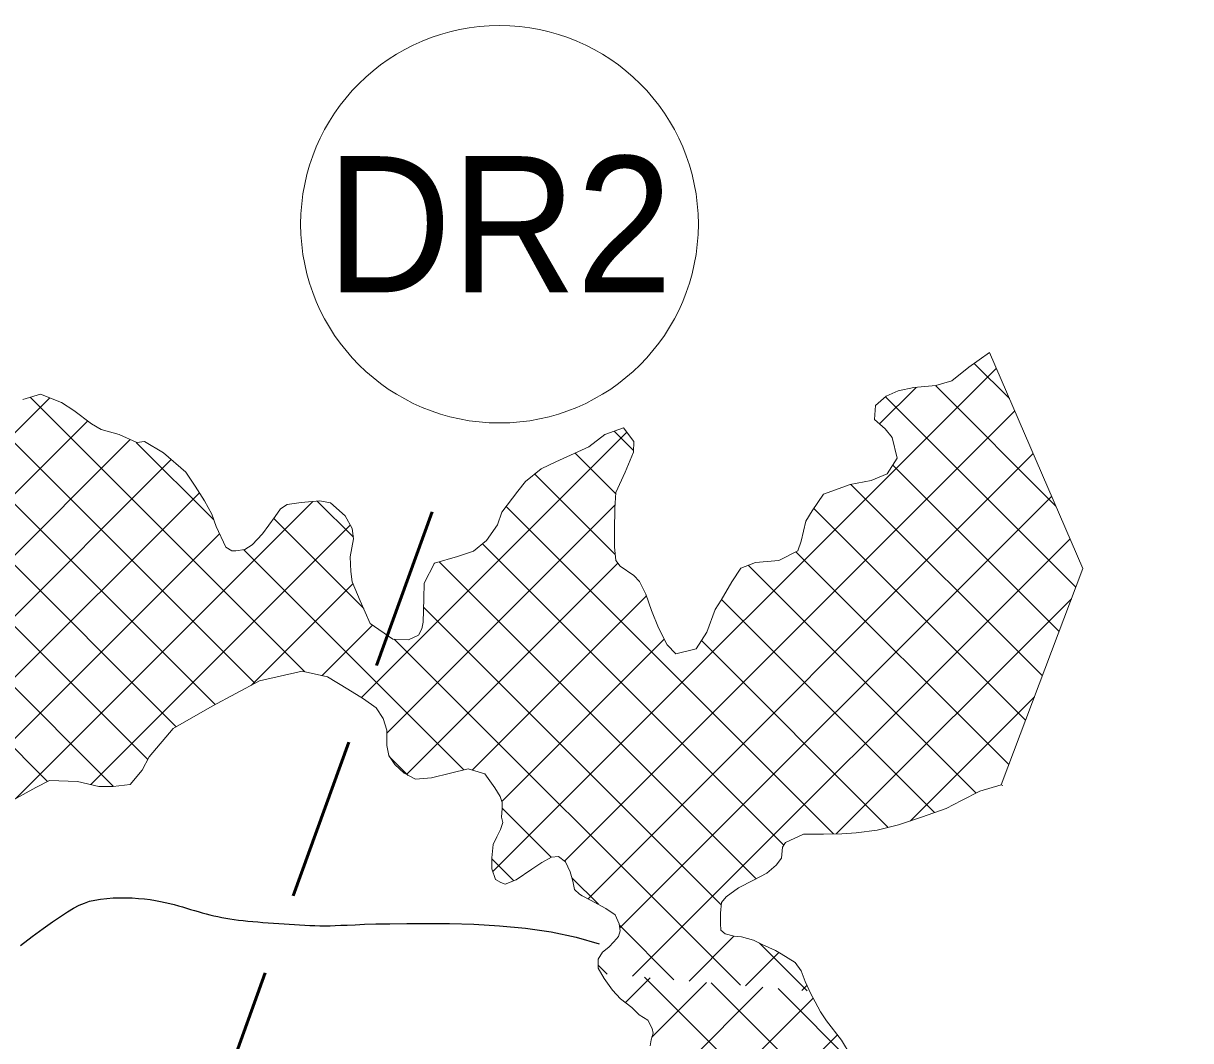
# Model space of a CAD drawing. Extents: x -1643653 to 4543381, y 1624270 to 13878484.
# Drawn here: x 713583 to 717870, y 8960215 to 8963952 of the extents above; entities that cross this region are included whole.
import ezdxf
from ezdxf.enums import TextEntityAlignment as Align

# ---------------------------------------------------------------- set-up
doc = ezdxf.new("R2010")
doc.units = 0
doc.header["$LTSCALE"] = 200
doc.linetypes.add('MEDIUM_DASHED', pattern=[4.5, 3, -1.5])
for name, color, linetype, lineweight in [('1', 7, 'Continuous', 13), ('24', 7, 'Continuous', 25), ('26', 7, 'Continuous', 106), ('27', 7, 'Continuous', 53), ('29', 7, 'Continuous', 13), ('45', 7, 'Continuous', 13)]:
    doc.layers.add(name, color=color, linetype=linetype, lineweight=lineweight)

msp = doc.modelspace()

# ---------------------------------------------------------------- linework, layer by layer
at = {"layer": '1', "lineweight": 25}
msp.add_spline([(814781, 9009175.5), (814787.2, 9009173.4), (814796.9, 9009173.4), (814799.4, 9009172.4), (814805.1, 9009174.5), (814805.6, 9009176.5), (814811.7, 9009179.5), (814811.7, 9009179.5), (814801.5, 9009181), (814790.7, 9009181.5), (814784.1, 9009183.1), (814777.4, 9009185.1), (814778.4, 9009175.5)], degree=3, dxfattribs=at)
at = {"layer": '24'}
for points in [[(713767.8, 8960701.6), (713788.2, 8960712.2), (713807.5, 8960720.4), (713826.5, 8960726.6), (713846.2, 8960731.3), (713867.2, 8960734.9), (713889.5, 8960737.5), (713912.7, 8960739.1), (713936.3, 8960739.8), (713960.1, 8960739.8), (713983.6, 8960739), (714006.5, 8960737.5), (714028.5, 8960735.5), (714049.1, 8960732.9), (714068.6, 8960729.9), (714087, 8960726.5), (714104.5, 8960722.7), (714121.2, 8960718.7), (714137.2, 8960714.5), (714152.6, 8960710.2), (714167.7, 8960705.8), (714182.5, 8960701.4), (714197.1, 8960697.1), (714211.5, 8960692.8), (714225.7, 8960688.6), (714240, 8960684.5), (714254.2, 8960680.7), (714268.4, 8960677), (714282.7, 8960673.5), (714297.2, 8960670.3), (714311.9, 8960667.4), (714326.8, 8960664.7), (714342.1, 8960662.2), (714357.7, 8960659.8), (714373.9, 8960657.7), (714390.6, 8960655.8), (714407.8, 8960653.9), (714425.8, 8960652.2), (714444.2, 8960650.7), (714463.1, 8960649.2)], [(713572.4, 8960564.6), (713616.3, 8960597.2), (713656, 8960626.3), (713690.3, 8960650.9), (713719.8, 8960671.4), (713745.3, 8960688.2), (713767.8, 8960701.6)], [(714463.1, 8960649.2), (714482.3, 8960647.8), (714501.8, 8960646.4), (714521.3, 8960645.2), (714540.8, 8960643.9), (714560.1, 8960642.7), (714579.2, 8960641.4), (714598, 8960640.3), (714616.7, 8960639.2), (714635.3, 8960638.3), (714653.8, 8960637.6), (714672.3, 8960637.1), (714690.9, 8960636.9), (714709.5, 8960637.1), (714728.5, 8960637.7), (714749.1, 8960638.5), (714772.9, 8960639.6), (714801.3, 8960640.8), (714835.9, 8960642.1), (714878.1, 8960643.3), (714929.4, 8960644.4), (714991.4, 8960645.3), (715064.8, 8960645.7), (715147.8, 8960645), (715237.6, 8960642.3), (715331.6, 8960636.8), (715427.3, 8960627.7), (715521.9, 8960614.1), (715612.9, 8960595.2), (715697.6, 8960570.2)]]:
    msp.add_lwpolyline(points, dxfattribs=at)
at = {"layer": '26'}
for points in [[(676174.9, 8960921), (676589.7, 8959851), (677298.5, 8959085), (677905.7, 8958370.4), (678108.1, 8958127.9), (678628.8, 8957871.5), (679175.3, 8957678.5), (679634.1, 8957740.2), (680271.7, 8957890.1), (680680.6, 8958130.1), (682556.7, 8958821.8), (683435.7, 8958881.7), (684580.7, 8958673.6), (685598.3, 8958453.2), (686374.5, 8958348.3), (687212.1, 8957836.1), (687682.2, 8957630.7), (688306.1, 8957615.5), (689591.9, 8957533.9), (690585.7, 8957606.1), (691389.1, 8957793.5), (691759.3, 8957957.3), (692919.9, 8958245), (693572, 8958700.2), (694136.4, 8959422.7), (694705.3, 8960908.2), (694927.7, 8961937.4), (695327.4, 8962800.5), (695494.2, 8963028.7), (696954.2, 8966672.4), (698159, 8968028.2), (699003.1, 8968647.8), (699373.7, 8968875.2), (699705.8, 8969051.9), (700930.8, 8969479.2), (701631.8, 8969565.3), (702395, 8969409.6), (703157, 8969037.7), (703804.2, 8968640.8), (704732, 8968306.3), (704974.2, 8968343.5), (705432.6, 8968328.9), (706400.3, 8968312.2), (707482.9, 8968320.5), (708005.4, 8968381.9), (708718.3, 8968340.8), (709660.3, 8968260.6), (710627.7, 8968180.3), (711187.5, 8968089), (711873, 8967704.7), (712851.5, 8967319.2), (713361.3, 8967393.4), (714238.5, 8967122.7), (715674, 8966506.4), (716373.4, 8966312.8), (717313.4, 8965902), (718673.1, 8965375), (719658.3, 8965140.1)], [(691088.7, 8957705.7), (691389.1, 8957793.5), (691759.3, 8957957.3), (692919.9, 8958245), (693572, 8958700.2), (694136.4, 8959422.7), (694705.3, 8960908.2), (694927.7, 8961937.4), (695327.4, 8962800.5), (695494.2, 8963028.7), (696954.2, 8966672.4), (698159, 8968028.2), (699003.1, 8968647.8), (699373.7, 8968875.2), (699705.8, 8969051.9), (700930.8, 8969479.2), (701631.8, 8969565.3), (702395, 8969409.6), (703157, 8969037.7), (703804.2, 8968640.8), (704732, 8968306.3), (704974.2, 8968343.5), (705432.6, 8968328.9), (706400.3, 8968312.2), (707482.9, 8968320.5), (708005.4, 8968381.9), (708718.3, 8968340.8), (709660.3, 8968260.6), (710627.7, 8968180.3), (711187.5, 8968089), (711873, 8967704.7), (712851.5, 8967319.2), (713361.3, 8967393.4), (714238.5, 8967122.7), (715674, 8966506.4), (716373.4, 8966312.8), (717313.4, 8965902), (718673.1, 8965375), (719658.3, 8965140.1)]]:
    msp.add_spline(points, degree=3, dxfattribs=at)
at = {"layer": '27', "linetype": 'MEDIUM_DASHED'}
msp.add_line((712735.4, 8955669.2), (715120.4, 8962255), dxfattribs=at)
at = {"layer": '29'}
for p, q in [((714433.7, 8961527.9), (713018.2, 8962943.4)), ((714288, 8961449.1), (712892, 8962845.1)), ((714144.6, 8961368), (712730.3, 8962782.2)), ((714040.2, 8961247.9), (712553.7, 8962734.3)), ((715307.1, 8960835.6), (717156.4, 8962684.8)), ((717204.4, 8962573.8), (717075.4, 8962702.7)), ((713672.2, 8961166.8), (712190.5, 8962648.5)), ((713914.7, 8961148.9), (712394.4, 8962669.1)), ((716727.3, 8962480.2), (716861.4, 8962614.3)), ((717375.3, 8962178.3), (716932.5, 8962621.2)), ((712060.8, 8960956.8), (713680.2, 8962576.2)), ((714616.8, 8961569.2), (713608, 8962578.1)), ((717448.4, 8961880.8), (716749.4, 8962579.8)), ((715570.7, 8960874.6), (717224.2, 8962528.1)), ((712060.8, 8960732.3), (713819.4, 8962490.9)), ((712060.8, 8960507.8), (713976, 8962423)), ((714824.7, 8961475.6), (715799.6, 8962450.5)), ((715824.5, 8962382.2), (715752.8, 8962453.9)), ((714283, 8962127.6), (713998.1, 8962412.5)), ((712060.8, 8960283.3), (714126.5, 8962349.1)), ((715759.1, 8962223), (715609.2, 8962373)), ((715656.9, 8960736.3), (717291.9, 8962371.3)), ((715756.8, 8962000.8), (715461.5, 8962296.1)), ((717386.9, 8961717.8), (716775.7, 8962328.9)), ((717325.4, 8961554.7), (716622.3, 8962257.8)), ((712339, 8960337), (714229.8, 8962227.8)), ((715773.7, 8960628.6), (717359.7, 8962214.6)), ((713554, 8961103), (714646.8, 8962195.8)), ((714795.2, 8962064.3), (714662.3, 8962197.2)), ((714918, 8961344.5), (715756.5, 8962183)), ((716559, 8960974.2), (715356.1, 8962177)), ((717263.9, 8961391.7), (716485.7, 8962170)), ((714833.4, 8961801.7), (714502.7, 8962132.4)), ((712519.7, 8960293.2), (714303.6, 8962077.1)), ((713830.7, 8961155.2), (714783.8, 8962108.3)), ((716376, 8960932.6), (715269.2, 8962039.5)), ((715820.7, 8960451.1), (717427.4, 8962057.8)), ((715201, 8961209.6), (714392.5, 8962018.1)), ((717202.4, 8961228.7), (716420.5, 8962010.6)), ((714990.5, 8961192.4), (715766.8, 8961968.7)), ((715092.6, 8961968.1), (715092.9, 8961968.4)), ((716275, 8960809.1), (715110.6, 8961973.5)), ((717082.5, 8961124.2), (716245.8, 8961960.8)), ((714421.1, 8961521.1), (714794, 8961894)), ((715231.5, 8961209), (715871.6, 8961849.1)), ((716929.4, 8961052.8), (716147.2, 8961834.9)), ((716568.6, 8960974.5), (717432.3, 8961838.2)), ((716146.5, 8960713.1), (715053, 8961806.6)), ((714680, 8961555.5), (714865.8, 8961741.3)), ((716217, 8960418.1), (714945.1, 8961690)), ((715340.3, 8961093.2), (715937, 8961690)), ((716759.6, 8960998), (716073.4, 8961684.2)), ((716840.6, 8961022), (717296.4, 8961477.8)), ((714997.1, 8961188.9), (714927, 8961259.1)), ((717174.6, 8961155), (717179.8, 8961152.6)), ((715522.1, 8960888.5), (715341.7, 8961068.9)), ((715384.1, 8960802), (715303.2, 8960882.8)), ((715695, 8960715.6), (715598.1, 8960812.5)), ((715972.1, 8960438.5), (715772.1, 8960638.5)), ((716028, 8960433.8), (716193, 8960598.9)), ((716235.2, 8960416.6), (716357.2, 8960538.6)), ((716461.9, 8960397.7), (716286.7, 8960572.9)), ((715727.2, 8960458.9), (715693.7, 8960492.4)), ((718674.6, 8957637.6), (715864.8, 8960447.5)), ((715745, 8959856.8), (716299.4, 8960411.2)), ((715794.1, 8960354.9), (715884.9, 8960445.8)), ((715891.5, 8960227.8), (716092.2, 8960428.5)), ((717798.4, 8958738.3), (716109.7, 8960427.1)), ((716646, 8960115.2), (716354.6, 8960406.7)), ((716442.5, 8960399.3), (716461.1, 8960418)), ((715768.6, 8959656), (716483.8, 8960371.1)), ((715847.3, 8959510.1), (716573, 8960235.8))]:
    msp.add_line(p, q, dxfattribs=at)
for points in [[(716934.5, 8962621.3), (716992.7, 8962639), (717055.1, 8962688.3), (717131.5, 8962742.4)], [(717131.5, 8962742.4), (717474.3, 8961949.4), (717174.6, 8961155)], [(713581.1, 8962570.3), (713646.7, 8962589.4), (713722.9, 8962559.6), (713769.4, 8962529.1), (713833.1, 8962480.4), (713868.8, 8962459.7), (713935.7, 8962442.1), (714000, 8962411.6), (714028.4, 8962415.4), (714098.2, 8962373.8), (714179.8, 8962302.6), (714214.2, 8962251.9), (714248.9, 8962198.4), (714275.8, 8962149.2), (714291, 8962103.6), (714326.9, 8962028), (714348.9, 8962014.3), (714363.2, 8962014.3), (714396.5, 8962018.6), (714424.2, 8962036.1), (714462.1, 8962076.1), (714508.2, 8962139.9), (714527.2, 8962167.9), (714552.5, 8962184.5), (714604, 8962191.6), (714672.5, 8962198.2), (714711.4, 8962190.5), (714764.8, 8962142.3), (714790.6, 8962096.2), (714796.2, 8962057.8), (714784, 8961992.3), (714785.5, 8961937.8), (714791.4, 8961900.2), (714820.6, 8961831), (714857.2, 8961747.2), (714940.7, 8961690.2), (714997.9, 8961687.1), (715034.6, 8961704.7), (715046.2, 8961727.3), (715052.1, 8961752.7), (715053.5, 8961839.1), (715055.1, 8961895.8), (715092.8, 8961968.3), (715177.6, 8961993), (715236.6, 8962013.3), (715284.7, 8962051.9), (715324.1, 8962110), (715340.3, 8962156), (715398.9, 8962233.9), (715427.9, 8962269.4), (715485.3, 8962314.9), (715538.6, 8962341.4), (715660.4, 8962395.8), (715718.7, 8962441.6), (715787.8, 8962466.5), (715824.8, 8962416.4), (715824.4, 8962376.9), (715793.4, 8962302.8), (715759.5, 8962228.9), (715755.7, 8962170.2), (715754.2, 8962089.7), (715753.7, 8962028.4), (715759.3, 8961978.9), (715774.7, 8961957.8), (715825.4, 8961923.2), (715846.5, 8961901.4), (715869.5, 8961855.2), (715889.8, 8961795.2), (715915.6, 8961730.9), (715947.8, 8961669.4), (715979.5, 8961635.8), (716054.3, 8961654.2), (716093.2, 8961715.2), (716124.3, 8961798.6), (716146.2, 8961833.2), (716184.6, 8961900), (716218.7, 8961950.2), (716271.5, 8961970.9), (716357.8, 8961978.3), (716427.7, 8962014.3), (716439.7, 8962049.8), (716456.3, 8962122.9), (716479.5, 8962160.8), (716521.8, 8962222.9), (716619.7, 8962257.3), (716696.8, 8962272.6), (716755.4, 8962296.8), (716791.7, 8962354.2), (716773.7, 8962429.9), (716748.1, 8962462.1), (716708.9, 8962496.3), (716712.1, 8962548.4), (716752, 8962582), (716795.4, 8962602), (716853.9, 8962613.6), (716934.5, 8962621.3)], [(713547.1, 8961099.2), (713629.5, 8961144.9), (713679.3, 8961170.5), (713782, 8961166.8), (713860.5, 8961148.1), (713913.3, 8961148.7), (713976, 8961155.8), (714019.8, 8961208.5), (714045.2, 8961257.7), (714134, 8961361.9), (714276.4, 8961442.9), (714450.7, 8961537), (714606.8, 8961571.5), (714700.8, 8961551), (714775.5, 8961505.4), (714833, 8961470.6), (714878.7, 8961437.8), (714904.3, 8961398.6), (714918.1, 8961354.8), (714917.7, 8961299.3), (714925.1, 8961261.9), (714947.3, 8961229.1), (714982.1, 8961196.8), (715023, 8961175.5), (715082.4, 8961179.7), (715152.2, 8961196.8), (715216.7, 8961213.7), (715277.7, 8961194.4), (715314.5, 8961143.2), (715334.6, 8961112.1), (715341.4, 8961089.3), (715341.7, 8961067.8), (715338.7, 8961036.1), (715343.8, 8961016.7), (715335, 8960991), (715321.6, 8960963.7), (715308.6, 8960934.9), (715303.2, 8960886), (715303.2, 8960846.4), (715317.5, 8960806.8), (715336.5, 8960795.8), (715353.1, 8960789.2), (715393, 8960805.6), (715450.8, 8960844.4), (715487.9, 8960868.7), (715522.7, 8960888.8), (715548.8, 8960891.5), (715574.6, 8960871.6), (715591.2, 8960834.8), (715601.7, 8960800.5), (715607.4, 8960770.1), (715625.2, 8960752.4), (715635.4, 8960747.2), (715666.6, 8960731.3), (715722.7, 8960700.3), (715757.2, 8960676.8), (715771.2, 8960644.3), (715775.4, 8960617.7), (715768.4, 8960597.5), (715751.2, 8960577.9), (715732.9, 8960558.1), (715710.3, 8960540.3), (715693.7, 8960513.7), (715693.7, 8960481.4), (715715.9, 8960443), (715746.5, 8960400.5), (715776.6, 8960368.4), (715818.3, 8960336.1), (715844.9, 8960309.6), (715876.5, 8960290.1), (715892.5, 8960259.8), (715895.9, 8960242), (715888.3, 8960217.6), (715885.3, 8960195.8)], [(717174.6, 8961155), (717096, 8961131), (717028.9, 8961097.1), (716972.1, 8961068.1), (716881.1, 8961035.5), (716797, 8961007.5), (716718.5, 8960987.5), (716641.3, 8960978.5), (716589, 8960975.1), (716521.5, 8960972.9), (716448.5, 8960973.4), (716382.6, 8960942.3), (716371.5, 8960926), (716367.5, 8960884.8), (716348.1, 8960859.7), (716313.4, 8960829.6), (716265.1, 8960803.8), (716209.5, 8960776.6), (716163.7, 8960743), (716147.6, 8960722.8), (716143.1, 8960682.6), (716143.3, 8960644.7), (716145.1, 8960621.1), (716160.9, 8960607.3), (716194, 8960598.7), (716220.5, 8960595.7), (716265.1, 8960584), (716296, 8960568.1), (716345.9, 8960545.5), (716366.1, 8960533.2), (716417.2, 8960502.3), (716439.4, 8960470.7), (716454.8, 8960431.6), (716474.5, 8960388.8), (716491.2, 8960357), (716510.1, 8960321), (716533, 8960287.9), (716587.9, 8960216.4), (716623.3, 8960157.9)]]:
    msp.add_lwpolyline(points, dxfattribs=at)
at = {"layer": '45'}
msp.add_circle((715331.9, 8963214), 730.2, dxfattribs=at)

# ---------------------------------------------------------------- texts
at = {"layer": '45', "width": 0.95}
msp.add_text('DR2', height=500, dxfattribs=at).set_placement((715331.8, 8962964), align=Align.CENTER)

doc.saveas('drawing.dxf')
